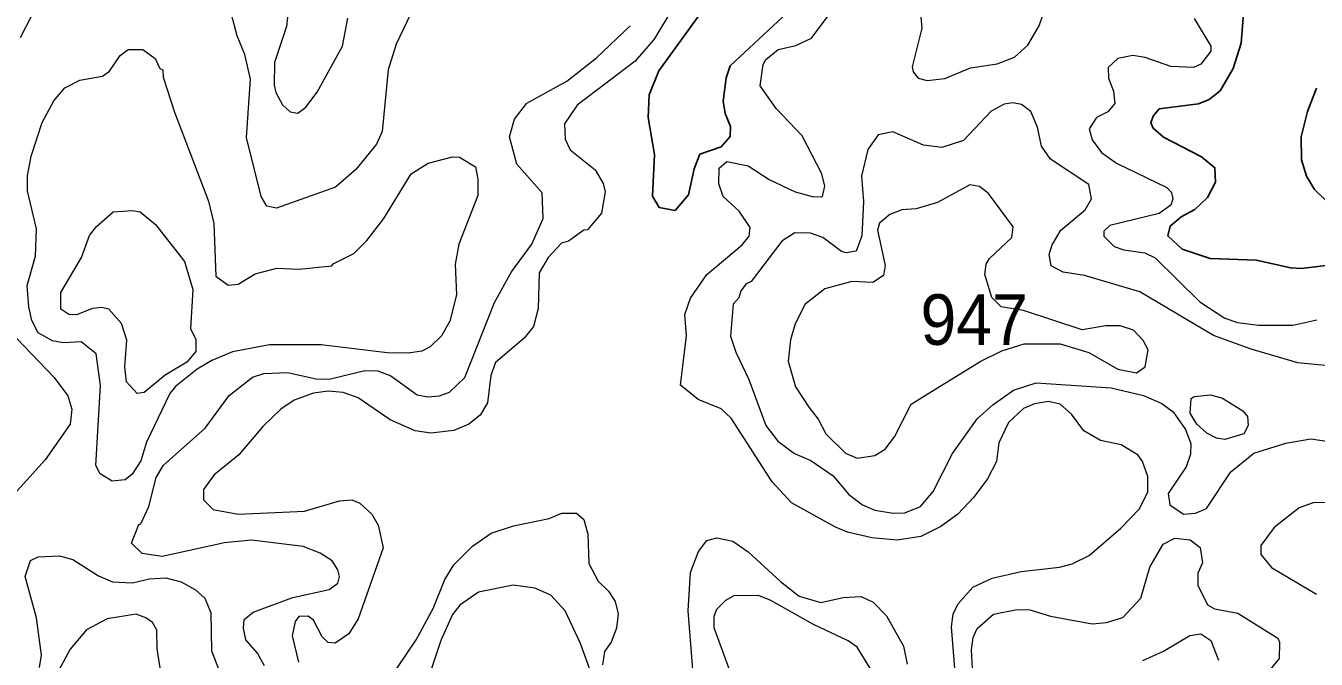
# Model space of a CAD drawing. Extents: x 763.2 to 816.8, y 7896.5 to 7952.7.
# Drawn here: x 765.593 to 769.673, y 7920.701 to 7922.705 of the extents above; entities that cross this region are included whole.
import ezdxf

# ---------------------------------------------------------------- set-up
doc = ezdxf.new("R2010")
doc.units = 0
doc.header["$LTSCALE"] = 0.064
doc.layers.add('1', color=7, linetype='Continuous', lineweight=25)
doc.layers.add('2', color=7, linetype='Continuous', lineweight=13)
doc.layers.add('21', color=7, linetype='Continuous')

msp = doc.modelspace()

# ---------------------------------------------------------------- linework, layer by layer
at = {"layer": '1'}
for points in [[(767.8534, 7922.9192), (767.5946, 7922.5622), (767.5646, 7922.4859), (767.5612, 7922.4144), (767.581, 7922.2979), (767.5746, 7922.1661), (767.5956, 7922.1301), (767.6463, 7922.1206), (767.6889, 7922.1699), (767.7061, 7922.2526), (767.7246, 7922.2983), (767.7913, 7922.3218), (767.8205, 7922.3549), (767.8208, 7922.3865), (767.8045, 7922.4277), (767.7981, 7922.4663), (767.8075, 7922.5401), (767.8198, 7922.5784), (768.0012, 7922.7467)], [(769.4478, 7922.7985), (769.4362, 7922.6496), (769.4109, 7922.5698), (769.3693, 7922.4986), (769.3345, 7922.4713), (769.3007, 7922.4584), (769.1764, 7922.4418), (769.1572, 7922.4185), (769.1497, 7922.398), (769.1573, 7922.3809), (769.19, 7922.3529), (769.3099, 7922.2904), (769.3527, 7922.2559), (769.3543, 7922.2098), (769.3289, 7922.1619), (769.2891, 7922.1233), (769.2465, 7922.1006), (769.211, 7922.0712), (769.2038, 7922.0402), (769.2492, 7921.998), (769.3377, 7921.9687), (769.4841, 7921.9633), (769.5919, 7921.939), (769.627, 7921.9371), (769.7036, 7921.9467)], [(769.7025, 7922.153), (769.6677, 7922.1873), (769.6422, 7922.2289), (769.6266, 7922.281), (769.6255, 7922.3537), (769.6454, 7922.434), (769.674, 7922.5073)]]:
    msp.add_lwpolyline(points, dxfattribs=at)
at = {"layer": '2'}
for points in [[(767.6975, 7922.86), (767.58, 7922.6622), (767.5196, 7922.5926), (767.3364, 7922.4532), (767.2966, 7922.3942), (767.2981, 7922.3461), (767.3148, 7922.3126), (767.3935, 7922.2495), (767.4189, 7922.2057), (767.4246, 7922.1793), (767.4133, 7922.1122), (767.3693, 7922.0596), (767.3578, 7922.0583), (767.3086, 7922.0238), (767.2871, 7922.0174), (767.2449, 7921.9718), (767.2164, 7921.9239), (767.213, 7921.8103), (767.1981, 7921.7536), (767.1694, 7921.7163), (767.0787, 7921.6397), (767.0635, 7921.5984), (767.0534, 7921.5119), (767.0299, 7921.4732), (766.9941, 7921.4449), (766.9466, 7921.4243), (766.8738, 7921.4165), (766.8241, 7921.4238), (766.7449, 7921.458), (766.6442, 7921.5278), (766.5964, 7921.5454), (766.5489, 7921.5492), (766.5034, 7921.5427), (766.4419, 7921.5202), (766.3999, 7921.4923), (766.3424, 7921.4378), (766.2667, 7921.3476), (766.1891, 7921.2846), (766.1548, 7921.2379), (766.1554, 7921.2058), (766.1853, 7921.1752), (766.2648, 7921.1597), (766.4748, 7921.1697), (766.5852, 7921.2024), (766.6243, 7921.2055), (766.6497, 7921.195), (766.6874, 7921.1605), (766.7072, 7921.1255), (766.7229, 7921.0533), (766.6442, 7920.8294), (766.6144, 7920.7817), (766.5717, 7920.7526), (766.5497, 7920.7538)], [(766.8214, 7922.7663), (766.7643, 7922.647), (766.7391, 7922.5658), (766.7197, 7922.3709), (766.7026, 7922.3303), (766.6372, 7922.2504), (766.5724, 7922.1939), (766.386, 7922.1278), (766.3552, 7922.1347), (766.3372, 7922.1649), (766.291, 7922.3512), (766.3039, 7922.5358), (766.2862, 7922.6135), (766.2616, 7922.6727), (766.2435, 7922.741)], [(766.4251, 7922.773), (766.4171, 7922.7029), (766.3799, 7922.5885), (766.3784, 7922.5174), (766.3839, 7922.4934), (766.4049, 7922.4544), (766.4287, 7922.4323), (766.4535, 7922.4288), (766.4791, 7922.4477), (766.5148, 7922.4948), (766.5944, 7922.6408), (766.6114, 7922.7286)], [(768.4187, 7922.7804), (768.4259, 7922.6977), (768.3961, 7922.5746), (768.399, 7922.5592), (768.4144, 7922.5392), (768.4429, 7922.532), (768.499, 7922.5381), (768.5799, 7922.5713), (768.664, 7922.5841), (768.7194, 7922.6051), (768.7609, 7922.6438), (768.7976, 7922.7043), (768.8168, 7922.7627)], [(765.6121, 7922.7389), (765.5756, 7922.6662)], [(767.9657, 7922.4433), (767.915, 7922.5147), (767.9246, 7922.5822), (767.9333, 7922.598), (767.9716, 7922.6299), (768.028, 7922.6421), (768.0777, 7922.6657), (768.1492, 7922.7615)], [(769.2869, 7922.7275), (769.3396, 7922.6399), (769.3397, 7922.625), (769.3086, 7922.5835), (769.2852, 7922.5724), (769.2136, 7922.5759), (769.1318, 7922.6044), (769.093, 7922.6108), (769.0455, 7922.6009), (769.015, 7922.5729), (769.0159, 7922.5387), (769.0323, 7922.4985), (769.0368, 7922.4594), (769.0146, 7922.4322), (768.9783, 7922.4148), (768.9552, 7922.3789), (768.9651, 7922.3443), (768.9938, 7922.3042), (769.0421, 7922.2707), (769.2012, 7922.1935), (769.2158, 7922.1773), (769.2193, 7922.1572), (769.2139, 7922.1373), (769.1766, 7922.1113), (769.0209, 7922.0733), (769.0011, 7922.0556), (769.0011, 7922.0398), (769.0339, 7922.0062), (769.0644, 7921.9958), (769.1317, 7921.9864), (769.1641, 7921.9711), (769.305, 7921.8319), (769.3842, 7921.78), (769.4243, 7921.7664), (769.4914, 7921.758), (769.599, 7921.758), (769.6747, 7921.7744)], [(766.3475, 7920.6801), (766.3257, 7920.7203), (766.2894, 7920.7627), (766.2812, 7920.7999), (766.2837, 7920.8269), (766.3123, 7920.8506), (766.4372, 7920.8967), (766.5523, 7920.9215), (766.5795, 7920.9423), (766.5851, 7920.9635), (766.5798, 7920.9844), (766.5619, 7921.013), (766.5235, 7921.0367), (766.47, 7921.0576), (766.3064, 7921.0775), (766.2219, 7921.069), (766.024, 7921.0267), (765.9616, 7921.0362), (765.928, 7921.0689), (765.951, 7921.128), (765.9574, 7921.1293), (765.9818, 7921.1844), (766.005, 7921.2764), (766.0292, 7921.3152), (766.1603, 7921.4319), (766.2362, 7921.5355), (766.3097, 7921.5938), (766.3459, 7921.6051), (766.4207, 7921.6083), (766.5112, 7921.5877), (766.5529, 7921.587), (766.6652, 7921.6145), (766.706, 7921.6132), (766.7474, 7921.5977), (766.8302, 7921.5378), (766.8645, 7921.5312), (766.9016, 7921.534), (766.9324, 7921.5455), (766.9815, 7921.5922), (767.0755, 7921.83), (767.1287, 7921.9266), (767.1931, 7922.0143), (767.2292, 7922.0949), (767.2259, 7922.1765), (767.1461, 7922.2668), (767.1227, 7922.3536), (767.1383, 7922.4092), (767.1779, 7922.4601), (767.3037, 7922.5295), (767.3974, 7922.6031), (767.5041, 7922.7051)], [(769.4676, 7921.6817), (769.3487, 7921.7254), (769.1154, 7921.8632), (768.94, 7921.9154), (768.8727, 7921.9256), (768.8346, 7921.9459), (768.8283, 7921.9819), (768.8383, 7922.0123), (768.8659, 7922.0579), (768.9426, 7922.1223), (768.9629, 7922.1578), (768.9547, 7922.203), (768.8329, 7922.2827), (768.8044, 7922.3243), (768.7921, 7922.384), (768.771, 7922.4339), (768.7411, 7922.4561), (768.7144, 7922.4613), (768.686, 7922.4574), (768.6457, 7922.4345), (768.5584, 7922.3416), (768.4892, 7922.3201), (768.431, 7922.3269), (768.3344, 7922.369), (768.2883, 7922.36), (768.2558, 7922.3138), (768.2352, 7922.229), (768.2415, 7922.1488), (768.2367, 7922.0401), (768.2187, 7921.9919), (768.1867, 7921.9865), (768.1721, 7921.9911), (768.1128, 7922.0357), (768.074, 7922.0487), (768.0248, 7922.0502), (767.9837, 7922.0241), (767.8866, 7921.8962), (767.8707, 7921.8891), (767.8541, 7921.866), (767.8474, 7921.8439), (767.8292, 7921.8244), (767.8211, 7921.7236), (767.8379, 7921.6728), (767.8792, 7921.5858), (767.9329, 7921.4408), (767.9707, 7921.3915), (768.0237, 7921.3517), (768.0754, 7921.33), (768.1464, 7921.2811), (768.1953, 7921.2228), (768.2385, 7921.1893), (768.2778, 7921.1729), (768.3356, 7921.163), (768.3724, 7921.1646), (768.4222, 7921.1841), (768.4619, 7921.232), (768.5228, 7921.352), (768.601, 7921.4615), (768.6508, 7921.5064), (768.7161, 7921.5528), (768.788, 7921.5754), (769.0251, 7921.5595), (769.1272, 7921.5355), (769.185, 7921.5097), (769.2211, 7921.4834), (769.2603, 7921.4283), (769.277, 7921.3841), (769.2755, 7921.3494), (769.2615, 7921.3097), (769.205, 7921.2253), (769.2104, 7921.19), (769.2539, 7921.1597), (769.2916, 7921.1633), (769.3264, 7921.1784), (769.4029, 7921.2939), (769.4759, 7921.3535), (769.5775, 7921.3851), (769.6565, 7921.3979), (769.7925, 7921.3783)], [(768.084, 7922.1639), (768.1123, 7922.1653), (768.1199, 7922.1973), (768.11, 7922.2368), (768.048, 7922.357), (767.9657, 7922.4433)], [(768.5326, 7920.646), (768.5195, 7920.8038), (768.5249, 7920.8439), (768.5403, 7920.8759), (768.5879, 7920.9291), (768.6486, 7920.9573), (768.7399, 7920.9787), (768.8619, 7920.9926), (768.9013, 7921.0028), (768.9553, 7921.029), (769.0556, 7921.1158), (769.1139, 7921.1772), (769.1406, 7921.231), (769.1407, 7921.2791), (769.1234, 7921.3269), (769.1099, 7921.3463), (769.0568, 7921.3799), (768.9911, 7921.3931), (768.9383, 7921.4235), (768.899, 7921.4769), (768.8635, 7921.5077), (768.8262, 7921.5164), (768.7829, 7921.5086), (768.7473, 7921.4945), (768.6997, 7921.45), (768.6695, 7921.3861), (768.6619, 7921.3265), (768.6336, 7921.2717), (768.5907, 7921.2136), (768.5395, 7921.1604), (768.4862, 7921.121), (768.4234, 7921.09), (768.3483, 7921.0776), (768.268, 7921.0858), (768.1914, 7921.1032), (768.153, 7921.1188), (768.0139, 7921.1965), (767.9528, 7921.2627), (767.8237, 7921.4642), (767.792, 7921.4934), (767.7194, 7921.5229), (767.6633, 7921.5681), (767.6827, 7921.7241), (767.6764, 7921.7912), (767.6951, 7921.8431), (767.7466, 7921.9183), (767.8582, 7922.0124), (767.8804, 7922.0391), (767.8833, 7922.0671), (767.8484, 7922.1183), (767.798, 7922.1644), (767.7847, 7922.2048), (767.7854, 7922.2542), (767.8097, 7922.2753), (767.8768, 7922.2623), (767.9439, 7922.2191), (768.0261, 7922.1798), (768.084, 7922.1639)], [(765.492, 7921.7907), (765.6828, 7921.5919), (765.7263, 7921.534), (765.7387, 7921.4926), (765.734, 7921.4452), (765.6545, 7921.3317), (765.4766, 7921.1354)], [(770.0412, 7921.5525), (769.9921, 7921.5246), (769.9523, 7921.5291), (769.7132, 7921.629), (769.6146, 7921.6391), (769.4676, 7921.6817)], [(769.7931, 7921.1991), (769.6638, 7921.1963), (769.6196, 7921.1798), (769.5397, 7921.118), (769.4976, 7921.061), (769.4978, 7921.0331), (769.5313, 7920.991), (769.6741, 7920.9069)], [(766.6768, 7920.5395), (766.8276, 7920.7623), (766.8808, 7920.8623), (766.9184, 7920.9537), (766.9467, 7921.0003), (767.0053, 7921.059), (767.0643, 7921.1001), (767.1347, 7921.1237), (767.2483, 7921.1464), (767.2884, 7921.1628), (767.3342, 7921.1631), (767.3571, 7921.1431), (767.3702, 7921.0971), (767.3739, 7921.0045), (767.4033, 7920.9483), (767.4359, 7920.9169), (767.4564, 7920.8839), (767.4658, 7920.8451), (767.461, 7920.7999), (767.4436, 7920.7552), (767.4229, 7920.7253), (767.417, 7920.6833)], [(767.7108, 7920.5638), (767.6879, 7920.8542), (767.6947, 7920.9754), (767.72, 7921.0418), (767.7463, 7921.0766), (767.7782, 7921.0855), (767.8287, 7921.0751), (767.8774, 7921.0409), (767.979, 7920.9467), (768.0385, 7920.9007), (768.107, 7920.8805), (768.1771, 7920.8963), (768.2341, 7920.9), (768.2728, 7920.8816), (768.3144, 7920.8386), (768.3687, 7920.7426), (768.3796, 7920.6854)], [(768.5869, 7920.6717), (768.5836, 7920.7307), (768.5886, 7920.7702), (768.6007, 7920.7988), (768.653, 7920.8435), (768.7274, 7920.8589), (768.7676, 7920.8573), (768.8333, 7920.8376), (768.9646, 7920.8134), (769.0102, 7920.8177), (769.0612, 7920.8329), (769.1188, 7920.8946), (769.1471, 7920.993), (769.1887, 7921.0656), (769.2263, 7921.0839), (769.2742, 7921.0792), (769.3063, 7921.0543), (769.3132, 7921.0063), (769.2984, 7920.9733), (769.2984, 7920.9352), (769.3294, 7920.873), (769.3517, 7920.8607), (769.4248, 7920.8472), (769.5512, 7920.7685), (769.5571, 7920.7554), (769.5563, 7920.7035), (769.4702, 7920.5995)], [(765.6369, 7920.6756), (765.6434, 7920.7143), (765.627, 7920.832), (765.5911, 7920.9634), (765.6087, 7921.0141), (765.632, 7921.0248), (765.7002, 7921.0282), (765.7423, 7921.0172), (765.8232, 7920.9654), (765.8671, 7920.9463), (765.9307, 7920.9428), (765.9843, 7920.9559), (766.0359, 7920.9593), (766.0848, 7920.9462), (766.1302, 7920.9206), (766.1598, 7920.8947), (766.1787, 7920.8484), (766.1807, 7920.7282), (766.227, 7920.6085)], [(767.3854, 7920.6453), (767.3472, 7920.7514), (767.299, 7920.8542), (767.2533, 7920.9037), (767.203, 7920.9263), (767.1341, 7920.9361), (767.0246, 7920.9132), (766.9654, 7920.8723), (766.9424, 7920.8426), (766.9054, 7920.761), (766.84, 7920.564)], [(768.2908, 7920.6266), (768.2222, 7920.7397), (768.1932, 7920.7598), (768.084, 7920.8113), (767.9493, 7920.8874), (767.9103, 7920.903), (767.8315, 7920.9014), (767.8058, 7920.8875), (767.7767, 7920.8585), (767.7681, 7920.8369), (767.7682, 7920.8013), (767.828, 7920.6407)], [(766.0186, 7920.6743), (766.0083, 7920.7341), (766.008, 7920.7931), (765.9937, 7920.8174), (765.9733, 7920.8327), (765.9426, 7920.8441), (765.8507, 7920.8287), (765.7855, 7920.7946), (765.7335, 7920.7334), (765.6962, 7920.665)], [(766.4452, 7920.8203), (766.4357, 7920.7756), (766.4554, 7920.6923)], [(766.5497, 7920.7538), (766.5306, 7920.7727), (766.5031, 7920.8254), (766.486, 7920.8373), (766.4563, 7920.8361), (766.4452, 7920.8203)], [(769.125, 7920.6972), (769.1903, 7920.7267), (769.2738, 7920.7766), (769.3085, 7920.7814), (769.3401, 7920.7608), (769.3641, 7920.6989)]]:
    msp.add_lwpolyline(points, dxfattribs=at)
for points in [[(765.8284, 7921.2872), (765.8144, 7921.3141), (765.8292, 7921.5673), (765.8156, 7921.6675), (765.7682, 7921.7051), (765.7115, 7921.7021), (765.6778, 7921.708), (765.6322, 7921.7334), (765.6126, 7921.7725), (765.6024, 7921.8159), (765.5976, 7921.8836), (765.6235, 7921.9765), (765.627, 7922.0629), (765.5992, 7922.1829), (765.5992, 7922.2303), (765.6108, 7922.2927), (765.6453, 7922.3994), (765.6815, 7922.4674), (765.7169, 7922.5084), (765.7643, 7922.5328), (765.8361, 7922.5455), (765.8579, 7922.5613), (765.8916, 7922.6107), (765.9166, 7922.6302), (765.9638, 7922.6303), (766.0026, 7922.6015), (766.0166, 7922.5699), (766.0261, 7922.5653), (766.028, 7922.5426), (766.063, 7922.432), (766.171, 7922.15), (766.1875, 7922.0791), (766.1941, 7921.913), (766.233, 7921.8846), (766.2648, 7921.8876), (766.3182, 7921.9201), (766.3873, 7921.9384), (766.4569, 7921.9355), (766.5613, 7921.9455), (766.5648, 7921.9522), (766.6305, 7921.9844), (766.6716, 7922.0253), (766.7254, 7922.0951), (766.8118, 7922.2369), (766.8655, 7922.2703), (766.9428, 7922.2902), (766.9648, 7922.2895), (767.0147, 7922.2583), (767.0222, 7922.2197), (767.0222, 7922.1683), (766.9626, 7922.0136), (766.9513, 7921.951), (766.9548, 7921.8543), (766.9337, 7921.7701), (766.9076, 7921.7241), (766.8721, 7921.6899), (766.8457, 7921.6757), (766.802, 7921.6692), (766.7355, 7921.6706), (766.5274, 7921.6953), (766.3643, 7921.6953), (766.2465, 7921.6741), (766.1815, 7921.6464), (766.1355, 7921.6186), (766.0666, 7921.5635), (766.0489, 7921.5414), (765.9754, 7921.3881), (765.957, 7921.3284), (765.9297, 7921.2868), (765.9071, 7921.2683), (765.8661, 7921.2649)], [(769.1256, 7921.709), (769.0953, 7921.7416), (769.0535, 7921.7561), (769.0075, 7921.7562), (768.9336, 7921.7434), (768.7478, 7921.8039), (768.6772, 7921.816), (768.6473, 7921.8449), (768.6253, 7921.9182), (768.6297, 7921.9512), (768.6397, 7921.9686), (768.7111, 7922.0351), (768.7148, 7922.0694), (768.6371, 7922.1741), (768.6085, 7922.1963), (768.5775, 7922.2016), (768.476, 7922.1458), (768.4086, 7922.126), (768.3633, 7922.1226), (768.325, 7922.1083), (768.2922, 7922.081), (768.2862, 7922.0586), (768.3107, 7921.9462), (768.3045, 7921.9152), (768.271, 7921.8929), (768.2048, 7921.8958), (768.1195, 7921.8725), (768.0563, 7921.8234), (768.0248, 7921.7595), (768.0114, 7921.712), (768.0034, 7921.6445), (768.0265, 7921.5624), (768.0691, 7921.4987), (768.0981, 7921.4603), (768.1228, 7921.4139), (768.1846, 7921.3529), (768.2213, 7921.3375), (768.2778, 7921.3455), (768.3099, 7921.3661), (768.3402, 7921.4047), (768.3923, 7921.5083), (768.4427, 7921.54), (768.6132, 7921.6445), (768.6789, 7921.6772), (768.7494, 7921.6988), (768.8636, 7921.6986), (768.9543, 7921.6711), (769.0456, 7921.6188), (769.1048, 7921.6069), (769.1321, 7921.6266), (769.1419, 7921.6804)], [(765.9128, 7921.7106), (765.8961, 7921.7634), (765.8558, 7921.8083), (765.8334, 7921.8138), (765.8042, 7921.8107), (765.7541, 7921.7911), (765.7296, 7921.792), (765.7044, 7921.808), (765.7045, 7921.8609), (765.7698, 7921.9723), (765.7945, 7922.0416), (765.8168, 7922.0696), (765.8693, 7922.1159), (765.9304, 7922.1211), (765.955, 7922.1161), (766.0038, 7922.0762), (766.0949, 7921.9589), (766.1216, 7921.8709), (766.1136, 7921.746), (766.1314, 7921.7133), (766.1312, 7921.6743), (766.1028, 7921.6412), (766.0341, 7921.5993), (765.9678, 7921.5447), (765.9457, 7921.5413), (765.9115, 7921.5788), (765.9063, 7921.6264)], [(769.3276, 7921.4163), (769.296, 7921.4449), (769.2742, 7921.4795), (769.2773, 7921.5256), (769.287, 7921.5326), (769.3389, 7921.5376), (769.3772, 7921.5272), (769.4414, 7921.4867), (769.4558, 7921.469), (769.4578, 7921.4407), (769.444, 7921.4146), (769.3843, 7921.3965), (769.3581, 7921.4001)]]:
    msp.add_lwpolyline(points, close=True, dxfattribs=at)

# ---------------------------------------------------------------- texts
at = {"layer": '21', "width": 0.95}
msp.add_text('947', height=0.16, dxfattribs=at).set_placement((768.422, 7921.6957))

doc.saveas('drawing.dxf')
